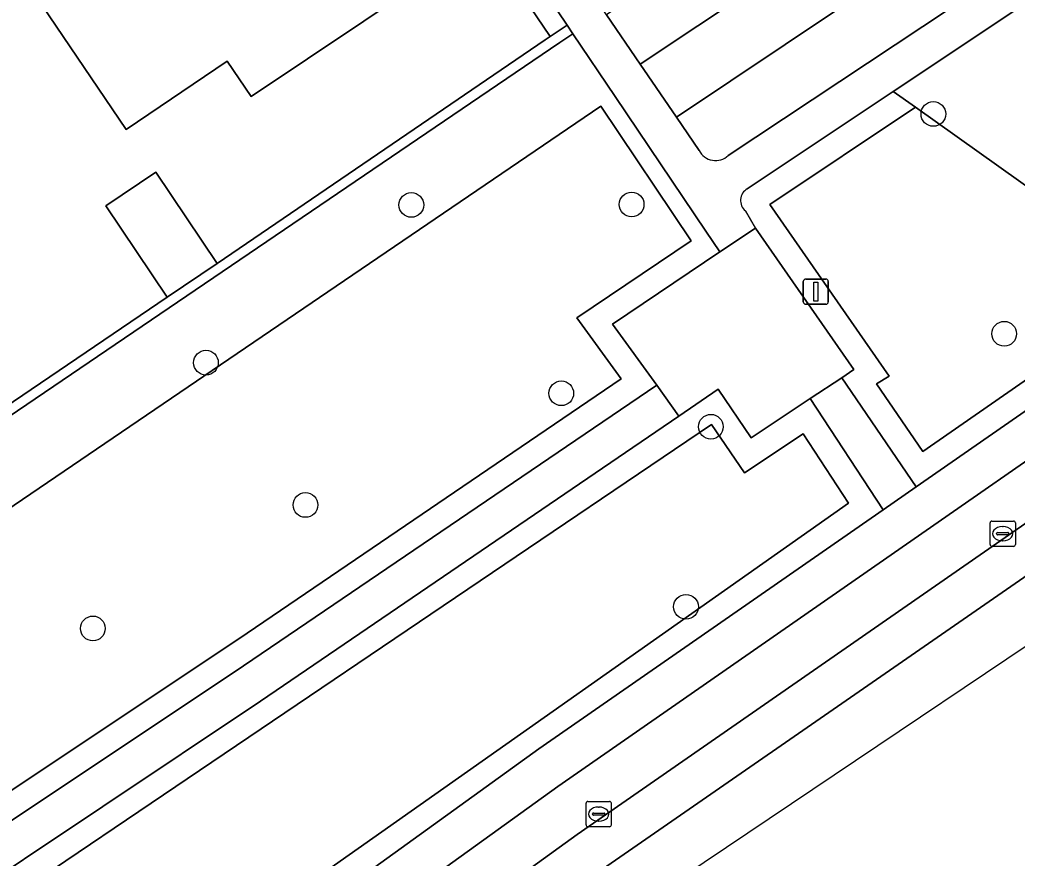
# Model space of a CAD drawing. Extents: x 158793 to 159888, y 384317 to 385256.
# Drawn here: x 159031.61 to 159071.07, y 384371.21 to 384404.38 of the extents above; entities that cross this region are included whole.
import ezdxf

# ---------------------------------------------------------------- set-up
doc = ezdxf.new("R2010")
doc.units = 0
for name, color, linetype in [('IMGEO_Boom', 7, 'Continuous'), ('IMGEO_Erf', 7, 'Continuous'), ('IMGEO_Groenvoorziening', 7, 'Continuous'), ('IMGEO_Haag', 7, 'Continuous'), ('IMGEO_Kolk', 7, 'Continuous'), ('IMGEO_Lichtmast', 7, 'Continuous'), ('IMGEO_Pand', 7, 'Continuous'), ('IMGEO_Parkeervlak_open', 7, 'Continuous'), ('IMGEO_Rijbaan_lokaal_gesloten', 7, 'Continuous'), ('IMGEO_Rijbaan_lokaal_open', 7, 'Continuous'), ('IMGEO_Voetpad_gesloten', 7, 'Continuous'), ('IMGEO_Voetpad_open', 7, 'Continuous')]:
    doc.layers.add(name, color=color, linetype=linetype)

msp = doc.modelspace()

# ---------------------------------------------------------------- linework, layer by layer
at = {"layer": 'IMGEO_Boom'}
for centre in [(159067.759, 384400.662), (159047.101, 384397.061), (159055.818, 384397.079), (159070.563, 384391.961), (159038.972, 384390.816), (159053.034, 384389.605), (159058.955, 384388.28), (159042.91, 384385.184), (159057.969, 384381.153), (159034.498, 384380.297)]:
    msp.add_circle(centre, 0.489, dxfattribs=at)
at = {"layer": 'IMGEO_Erf'}
msp.add_lwpolyline([(159008.089, 384373.482), (159037.444, 384393.409), (159035.008, 384397.022), (159036.987, 384398.356), (159039.423, 384394.743), (159052.402, 384403.591), (159052.592, 384403.721), (159050.013, 384407.554), (159049.681, 384407.331), (159040.765, 384401.346), (159039.812, 384402.752), (159035.814, 384400.048), (159032.22, 384405.379), (159035.124, 384407.332), (159034.741, 384407.855), (159023.857, 384400.592)], dxfattribs=at)
at = {"layer": 'IMGEO_Groenvoorziening'}
for points in [[(159102.887, 384430.077), (159102.544, 384430.611), (159057.591, 384400.534), (159058.489, 384399.218)], [(159059.645, 384399.014), (159103.716, 384428.245)], [(159040.454, 384378.819), (159056.82, 384389.923), (159055.063, 384392.337), (159059.312, 384395.198), (159058.753, 384396.027), (159055.164, 384401.357), (159053.493, 384403.838), (159052.973, 384403.495), (159008.312, 384373.15), (159005.569, 384371.315), (158996.51, 384365.095), (158988.723, 384376.314), (158984.738, 384373.677), (158979.933, 384380.625), (158977.471, 384378.863), (158976.054, 384380.866), (158975.878, 384381.14), (158973.385, 384379.447), (158967.435, 384375.408), (158968.223, 384374.128), (158967.051, 384373.358), (158979.251, 384355.154)], [(159087.004, 384400.963), (159067.336, 384387.302), (159065.509, 384389.979), (159066.006, 384390.289), (159061.281, 384397.084), (159067.046, 384400.928), (159066.174, 384401.548), (159060.396, 384397.696)], [(159072.003, 384397.401), (159067.046, 384400.928), (159061.281, 384397.084), (159066.006, 384390.289), (159065.509, 384389.979), (159067.336, 384387.302), (159087.004, 384400.963)], [(159060.322, 384396.825), (159060.723, 384396.135), (159064.612, 384390.543), (159064.132, 384390.223), (159067.08, 384385.906), (159085.632, 384398.793)], [(159041.719, 384368.017), (159052.15, 384375.534), (159065.77, 384384.995), (159062.884, 384389.392), (159060.553, 384387.838), (159059.237, 384389.763), (159057.684, 384388.701), (159041.135, 384377.422), (159028.636, 384369.078)], [(158990.158, 384348.62), (159017.545, 384367.139), (159021.998, 384370.112), (159023.94, 384367.287), (159026.358, 384369.032), (159024.468, 384371.822), (159026.035, 384372.879), (159027.765, 384370.356), (159040.454, 384378.819)]]:
    msp.add_lwpolyline(points, dxfattribs=at)
for points in [[(159045.812, 384415.243), (159034.741, 384407.855), (159035.124, 384407.332), (159045.478, 384414.294), (159050.013, 384407.554), (159052.592, 384403.721), (159053.265, 384404.176)], [(159085.591, 384403.844), (159088.285, 384406.655), (159088.988, 384410.579), (159086.89, 384414.156), (159086.383, 384415.021), (159066.174, 384401.548), (159067.046, 384400.928), (159072.003, 384397.401), (159077.008, 384397.046), (159082.487, 384400.74)], [(159060.724, 384405.674), (159059.355, 384407.712), (159054.822, 384404.59), (159056.16, 384402.63)], [(159052.973, 384403.495), (159053.493, 384403.838), (159053.265, 384404.176), (159052.592, 384403.721), (159052.402, 384403.591), (159039.423, 384394.743), (159037.444, 384393.409), (159008.089, 384373.482), (159008.312, 384373.15)], [(159054.593, 384400.969), (159058.175, 384395.638), (159053.644, 384392.587), (159055.403, 384390.171), (159040.606, 384380.112), (159028.031, 384371.736), (159026.37, 384374.159), (159016.985, 384367.967), (158989.738, 384349.543), (158983.714, 384358.095), (158980.069, 384355.74), (158968.459, 384373.087), (158969.589, 384373.816), (158968.788, 384375.118), (158973.959, 384378.628), (158976.747, 384374.656), (158979.202, 384376.413), (158983.941, 384369.552), (158987.932, 384372.193), (158995.74, 384360.943)], [(159055.403, 384390.171), (159053.644, 384392.587), (159058.175, 384395.638), (159054.593, 384400.969), (158995.74, 384360.943), (158987.932, 384372.193), (158983.941, 384369.552), (158979.202, 384376.413), (158976.747, 384374.656), (158973.959, 384378.628), (158968.788, 384375.118), (158969.589, 384373.816), (158968.459, 384373.087), (158980.069, 384355.74), (158983.714, 384358.095), (158989.738, 384349.543), (159016.985, 384367.967), (159026.37, 384374.159), (159028.031, 384371.736), (159040.606, 384380.112)], [(159043.125, 384370.263), (159064.399, 384385.261), (159062.601, 384388.001), (159060.285, 384386.458), (159058.979, 384388.369), (159030.042, 384368.813), (159030.644, 384367.953), (159020.645, 384360.949), (159018.213, 384364.435), (159001.216, 384353.033), (159007.119, 384344.379), (159019.823, 384353.473)], [(159043.125, 384370.263), (159019.823, 384353.473), (159007.119, 384344.379), (159001.216, 384353.033), (159018.213, 384364.435), (159020.645, 384360.949), (159030.644, 384367.953), (159030.042, 384368.813), (159058.979, 384388.369), (159060.285, 384386.458), (159062.601, 384388.001), (159064.399, 384385.261)]]:
    msp.add_lwpolyline(points, close=True, dxfattribs=at)
for centre, radius, start, end in [((159059.143, 384399.549), 0.734, 206.8619, 313.1221), ((159060.659, 384397.235), 0.531, 119.6694, 230.6183)]:
    msp.add_arc(centre, radius, start, end, dxfattribs=at)
at = {"layer": 'IMGEO_Haag'}
for points in [[(159045.812, 384415.243), (159034.741, 384407.855), (159035.124, 384407.332), (159045.478, 384414.294), (159050.013, 384407.554), (159052.592, 384403.721), (159053.265, 384404.176)], [(159052.973, 384403.495), (159053.493, 384403.838), (159053.265, 384404.176), (159052.592, 384403.721), (159052.402, 384403.591), (159039.423, 384394.743), (159037.444, 384393.409), (159008.089, 384373.482), (159008.312, 384373.15)]]:
    msp.add_lwpolyline(points, close=True, dxfattribs=at)
at = {"layer": 'IMGEO_Kolk'}
for p, q in [((159070.004, 384383.62), (159070.004, 384384.472)), ((159070.079, 384384.546), (159070.931, 384384.546)), ((159070.492, 384384.326), (159070.517, 384384.326)), ((159071.005, 384384.472), (159071.005, 384383.62)), ((159070.263, 384384.04), (159070.263, 384384.052)), ((159070.701, 384384.003), (159070.303, 384384.003)), ((159070.306, 384384.089), (159070.704, 384384.089)), ((159070.515, 384383.766), (159070.49, 384383.766)), ((159070.747, 384384.052), (159070.747, 384384.04)), ((159070.931, 384383.546), (159070.079, 384383.546)), ((159054.014, 384372.522), (159054.014, 384373.374)), ((159054.089, 384373.448), (159054.941, 384373.448)), ((159054.502, 384373.228), (159054.527, 384373.228)), ((159055.015, 384373.374), (159055.015, 384372.522)), ((159054.273, 384372.942), (159054.273, 384372.954)), ((159054.711, 384372.905), (159054.313, 384372.905)), ((159054.316, 384372.991), (159054.714, 384372.991)), ((159054.757, 384372.954), (159054.757, 384372.942)), ((159054.941, 384372.448), (159054.089, 384372.448)), ((159054.525, 384372.668), (159054.5, 384372.668))]:
    msp.add_line(p, q, dxfattribs=at)
for points in [[(159070.004, 384383.62), (159070.004, 384384.472)], [(159070.079, 384384.546), (159070.931, 384384.546)], [(159071.005, 384384.472), (159071.005, 384383.62)], [(159070.931, 384383.546), (159070.079, 384383.546)], [(159054.014, 384372.522), (159054.014, 384373.374)], [(159054.089, 384373.448), (159054.941, 384373.448)], [(159055.015, 384373.374), (159055.015, 384372.522)], [(159054.941, 384372.448), (159054.089, 384372.448)]]:
    msp.add_lwpolyline(points, dxfattribs=at)
for centre, radius, start, end in [((159070.081, 384384.47), 0.0765, 91.552, 178.448), ((159070.081, 384384.47), 0.0765, 91.552, 178.448), ((159070.929, 384384.47), 0.0765, 1.552, 88.448), ((159070.929, 384384.47), 0.0765, 1.552, 88.448), ((159070.303, 384384.049), 0.0403, 85.8775, 175.7526), ((159070.3, 384384.039), 0.0366, 178.938, 274.7102), ((159070.704, 384384.046), 0.043, 264.8664, 352.4533), ((159070.708, 384384.051), 0.0386, 1.7309, 96.639), ((159070.081, 384383.622), 0.0765, 181.552, 268.448), ((159070.081, 384383.622), 0.0765, 181.552, 268.448), ((159070.929, 384383.622), 0.0765, 271.552, 358.448), ((159070.929, 384383.622), 0.0765, 271.552, 358.448), ((159054.091, 384373.372), 0.0765, 91.552, 178.448), ((159054.091, 384373.372), 0.0765, 91.552, 178.448), ((159054.939, 384373.372), 0.0765, 1.552, 88.448), ((159054.939, 384373.372), 0.0765, 1.552, 88.448), ((159054.313, 384372.951), 0.0403, 85.8775, 175.7526), ((159054.31, 384372.941), 0.0366, 178.938, 274.7102), ((159054.714, 384372.948), 0.043, 264.8664, 352.4533), ((159054.718, 384372.953), 0.0386, 1.7309, 96.639), ((159054.091, 384372.524), 0.0765, 181.552, 268.448), ((159054.091, 384372.524), 0.0765, 181.552, 268.448), ((159054.939, 384372.524), 0.0765, 271.552, 358.448), ((159054.939, 384372.524), 0.0765, 271.552, 358.448)]:
    msp.add_arc(centre, radius, start, end, dxfattribs=at)
for centre, major_axis, ratio, start_param, end_param in [((159070.491, 384384.046), (-0.387, 0.002), 0.722429, 4.712389, 7.853982), ((159070.516, 384384.046), (-0.39, 0.002), 0.717154, 1.570796, 4.712389), ((159054.501, 384372.948), (-0.387, 0.002), 0.722429, 4.712389, 7.853982), ((159054.526, 384372.948), (-0.39, 0.002), 0.717154, 1.570796, 4.712389)]:
    msp.add_ellipse(centre, major_axis=major_axis, ratio=ratio, start_param=start_param, end_param=end_param, dxfattribs=at)
at = {"layer": 'IMGEO_Lichtmast'}
for p, q in [((159062.611, 384393.228), (159062.611, 384394.028)), ((159062.611, 384394.028), (159062.611, 384393.228)), ((159062.711, 384394.128), (159063.501, 384394.128)), ((159063.501, 384394.128), (159062.711, 384394.128)), ((159063.601, 384394.028), (159063.601, 384393.228)), ((159063.601, 384393.228), (159063.601, 384394.028)), ((159063.501, 384393.128), (159062.711, 384393.128)), ((159062.711, 384393.128), (159063.501, 384393.128))]:
    msp.add_line(p, q, dxfattribs=at)
msp.add_lwpolyline([(159063.031, 384394.003), (159063.181, 384394.003), (159063.181, 384393.253), (159063.031, 384393.253), (159063.031, 384394.003)], dxfattribs=at)
for centre, start, end in [((159062.711, 384394.028), 90, 180), ((159062.711, 384394.028), 90, 180), ((159063.501, 384394.028), 0, 90), ((159063.501, 384394.028), 360, 90), ((159062.711, 384393.228), 180, 270), ((159062.711, 384393.228), 180, 270), ((159063.501, 384393.228), 270, 0), ((159063.501, 384393.228), 270, 0)]:
    msp.add_arc(centre, 0.1, start, end, dxfattribs=at)
at = {"layer": 'IMGEO_Pand'}
for points in [[(159049.681, 384407.331), (159050.013, 384407.554), (159045.478, 384414.294), (159035.124, 384407.332), (159032.22, 384405.379), (159035.814, 384400.048), (159039.812, 384402.752), (159040.765, 384401.346)], [(159035.008, 384397.022), (159037.444, 384393.409), (159039.423, 384394.743), (159036.987, 384398.356)]]:
    msp.add_lwpolyline(points, close=True, dxfattribs=at)
at = {"layer": 'IMGEO_Parkeervlak_open'}
for points in [[(159007.661, 384338.904), (159053.669, 384372.146), (159091.383, 384398.318)], [(159087.632, 384398.189), (159052.896, 384374.043), (159009.065, 384342.452)]]:
    msp.add_lwpolyline(points, dxfattribs=at)
at = {"layer": 'IMGEO_Rijbaan_lokaal_gesloten'}
msp.add_lwpolyline([(158991.834, 384325.383), (159054.666, 384370.765), (159094.05, 384398.036), (159093.08, 384399.431), (159091.383, 384398.318), (159053.669, 384372.146), (159007.661, 384338.904), (158990.838, 384326.75)], close=True, dxfattribs=at)
at = {"layer": 'IMGEO_Rijbaan_lokaal_open'}
msp.add_lwpolyline([(158992.571, 384324.387), (159029.612, 384351.52), (159091.205, 384392.9), (159091.206, 384392.901), (159095.546, 384395.908), (159094.05, 384398.036), (159054.666, 384370.765), (158991.834, 384325.383), (158992.571, 384324.387), (158992.571, 384324.387)], dxfattribs=at)
at = {"layer": 'IMGEO_Voetpad_gesloten'}
for points in [[(159064.132, 384390.223), (159062.884, 384389.392), (159065.77, 384384.995), (159067.08, 384385.906)], [(159057.684, 384388.701), (159056.82, 384389.923), (159040.454, 384378.819), (159027.765, 384370.356), (159028.636, 384369.078), (159041.135, 384377.422)]]:
    msp.add_lwpolyline(points, close=True, dxfattribs=at)
at = {"layer": 'IMGEO_Voetpad_open'}
for points in [[(159102.544, 384430.611), (159101.26, 384432.607), (159099.857, 384431.664), (159099.728, 384431.577), (159094.071, 384427.778), (159093.935, 384427.981), (159060.724, 384405.674), (159056.16, 384402.63), (159057.591, 384400.534)], [(159060.723, 384396.135), (159059.312, 384395.198), (159055.063, 384392.337), (159056.82, 384389.923), (159057.684, 384388.701), (159059.237, 384389.763), (159060.553, 384387.838), (159062.884, 384389.392), (159064.132, 384390.223), (159064.612, 384390.543)]]:
    msp.add_lwpolyline(points, close=True, dxfattribs=at)
for points in [[(159103.716, 384428.245), (159059.645, 384399.014)], [(159060.396, 384397.696), (159066.174, 384401.548), (159086.383, 384415.021), (159091.541, 384418.46), (159104.049, 384426.693)], [(159058.489, 384399.218), (159057.591, 384400.534), (159056.16, 384402.63), (159054.822, 384404.59), (159047.004, 384416.043), (159045.812, 384415.243), (159053.265, 384404.176), (159053.493, 384403.838), (159055.164, 384401.357), (159058.753, 384396.027), (159059.312, 384395.198), (159060.723, 384396.135), (159060.322, 384396.825)], [(159085.632, 384398.793), (159067.08, 384385.906), (159065.77, 384384.995), (159052.15, 384375.534), (159041.719, 384368.017)], [(159009.065, 384342.452), (159052.896, 384374.043), (159087.632, 384398.189)]]:
    msp.add_lwpolyline(points, dxfattribs=at)
for centre, radius, start, end in [((159059.143, 384399.549), 0.734, 206.8619, 313.1221), ((159060.659, 384397.235), 0.531, 119.6694, 230.6183)]:
    msp.add_arc(centre, radius, start, end, dxfattribs=at)

doc.saveas('drawing.dxf')
